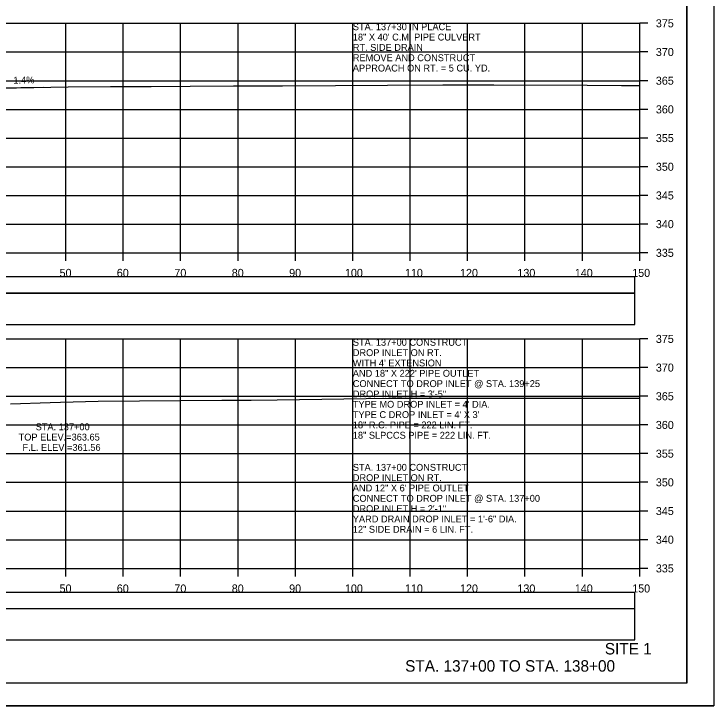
# Model space of a CAD drawing. Extents: x 1368122 to 1710785, y 373130 to 557566.
# Drawn here: x 1368729.8 to 1368851.8, y 378463.8 to 378584.4 of the extents above; entities that cross this region are included whole.
import ezdxf

# ---------------------------------------------------------------- set-up
doc = ezdxf.new("R2010")
doc.units = 0
for name, color, linetype in [('R_Alt Surface', 7, 'Continuous'), ('R_Axis', 7, 'Continuous'), ('R_Axis Annot', 7, 'Continuous'), ('R_Border', 7, 'Continuous'), ('R_Draft', 7, 'Continuous'), ('R_Drive', 7, 'Continuous'), ('R_Exist Surface', 7, 'Continuous'), ('R_Grid', 7, 'Continuous'), ('R_No Plot', 7, 'Continuous'), ('R_Water Annot', 7, 'Continuous'), ('R_Xsect Elev', 7, 'Continuous')]:
    doc.layers.add(name, color=color, linetype=linetype)

msp = doc.modelspace()

# ---------------------------------------------------------------- linework, layer by layer
for points in [[(1368539.73, 378530.28), (1368838.03, 378530.28), (1368838.03, 378535.7), (1368539.73, 378535.7)], [(1368539.73, 378475.28), (1368838.03, 378475.28), (1368838.03, 378480.7), (1368539.73, 378480.7)]]:
    msp.add_lwpolyline(points, close=True)
at = {"layer": 'R_Alt Surface'}
for points in [[(1368539.73, 378535.75), (1368838.03, 378535.75), (1368838.03, 378538.57), (1368539.73, 378538.57)], [(1368539.73, 378480.75), (1368838.03, 378480.75), (1368838.03, 378483.57), (1368539.73, 378483.57)]]:
    msp.add_lwpolyline(points, close=True, dxfattribs=at)
at = {"layer": 'R_Axis'}
for p, q in [((1368838.88, 378542.76), (1368838.88, 378582.76)), ((1368840.28, 378582.76), (1368838.88, 378582.76)), ((1368840.28, 378577.76), (1368838.88, 378577.76)), ((1368840.28, 378572.76), (1368838.88, 378572.76)), ((1368840.28, 378567.76), (1368838.88, 378567.76)), ((1368840.28, 378562.76), (1368838.88, 378562.76)), ((1368840.28, 378557.76), (1368838.88, 378557.76)), ((1368840.28, 378552.76), (1368838.88, 378552.76)), ((1368840.28, 378547.76), (1368838.88, 378547.76)), ((1368538.88, 378542.76), (1368838.88, 378542.76)), ((1368738.88, 378541.36), (1368738.88, 378542.76)), ((1368748.88, 378541.36), (1368748.88, 378542.76)), ((1368758.88, 378541.36), (1368758.88, 378542.76)), ((1368768.88, 378541.36), (1368768.88, 378542.76)), ((1368778.88, 378541.36), (1368778.88, 378542.76)), ((1368788.88, 378541.36), (1368788.88, 378542.76)), ((1368798.88, 378541.36), (1368798.88, 378542.76)), ((1368808.88, 378541.36), (1368808.88, 378542.76)), ((1368818.88, 378541.36), (1368818.88, 378542.76)), ((1368828.88, 378541.36), (1368828.88, 378542.76)), ((1368838.88, 378541.36), (1368838.88, 378542.76)), ((1368840.28, 378542.76), (1368838.88, 378542.76)), ((1368838.88, 378487.76), (1368838.88, 378527.76)), ((1368840.28, 378527.76), (1368838.88, 378527.76)), ((1368840.28, 378522.76), (1368838.88, 378522.76)), ((1368840.28, 378517.76), (1368838.88, 378517.76)), ((1368840.28, 378512.76), (1368838.88, 378512.76)), ((1368840.28, 378507.76), (1368838.88, 378507.76)), ((1368840.28, 378502.76), (1368838.88, 378502.76)), ((1368840.28, 378497.76), (1368838.88, 378497.76)), ((1368840.28, 378492.76), (1368838.88, 378492.76)), ((1368538.88, 378487.76), (1368838.88, 378487.76)), ((1368738.88, 378486.36), (1368738.88, 378487.76)), ((1368748.88, 378486.36), (1368748.88, 378487.76)), ((1368758.88, 378486.36), (1368758.88, 378487.76)), ((1368768.88, 378486.36), (1368768.88, 378487.76)), ((1368778.88, 378486.36), (1368778.88, 378487.76)), ((1368788.88, 378486.36), (1368788.88, 378487.76)), ((1368798.88, 378486.36), (1368798.88, 378487.76)), ((1368808.88, 378486.36), (1368808.88, 378487.76)), ((1368818.88, 378486.36), (1368818.88, 378487.76)), ((1368828.88, 378486.36), (1368828.88, 378487.76)), ((1368838.88, 378486.36), (1368838.88, 378487.76)), ((1368840.28, 378487.76), (1368838.88, 378487.76))]:
    msp.add_line(p, q, dxfattribs=at)
at = {"layer": 'R_Border'}
for q in [(1368847.06, 378673.22), (1368530.88, 378467.76)]:
    msp.add_line((1368847.06, 378467.76), q, dxfattribs=at)
at = {"layer": 'R_Drive'}
msp.add_line((1368718.38, 378571.38), (1368735.03, 378571.61), dxfattribs=at)
at = {"layer": 'R_Exist Surface'}
for points in [[(1368722.71, 378571.33), (1368730.27, 378571.52), (1368739.28, 378571.69), (1368746.67, 378571.72), (1368753.75, 378571.77), (1368760.55, 378571.8), (1368768.11, 378571.85), (1368770.94, 378571.89), (1368771.65, 378571.87), (1368776.61, 378571.89), (1368785.87, 378571.91), (1368794.9, 378571.98), (1368804.56, 378572.04), (1368809.13, 378572.04), (1368813.43, 378572.04), (1368829.7, 378571.98), (1368835.67, 378571.93), (1368838.88, 378571.9)], [(1368729.21, 378516.46), (1368736.16, 378516.65), (1368737.97, 378516.74), (1368744.54, 378516.88), (1368766.05, 378517.06), (1368769.76, 378517.08), (1368771.16, 378517.1), (1368775.68, 378517.15), (1368795.12, 378517.4), (1368815.72, 378517.43), (1368824.23, 378517.42), (1368827.56, 378517.43), (1368832.52, 378517.45), (1368837.3, 378517.43), (1368838.88, 378517.44)]]:
    msp.add_lwpolyline(points, dxfattribs=at)
at = {"layer": 'R_Grid'}
for p, q in [((1368538.88, 378582.76), (1368838.88, 378582.76)), ((1368738.88, 378542.76), (1368738.88, 378582.76)), ((1368748.88, 378542.76), (1368748.88, 378582.76)), ((1368758.88, 378542.76), (1368758.88, 378582.76)), ((1368768.88, 378542.76), (1368768.88, 378582.76)), ((1368778.88, 378542.76), (1368778.88, 378582.76)), ((1368788.88, 378542.76), (1368788.88, 378582.76)), ((1368798.88, 378542.76), (1368798.88, 378582.76)), ((1368808.88, 378542.76), (1368808.88, 378582.76)), ((1368818.88, 378542.76), (1368818.88, 378582.76)), ((1368828.88, 378542.76), (1368828.88, 378582.76)), ((1368838.88, 378542.76), (1368838.88, 378582.76)), ((1368538.88, 378577.76), (1368838.88, 378577.76)), ((1368538.88, 378572.76), (1368838.88, 378572.76)), ((1368538.88, 378567.76), (1368838.88, 378567.76)), ((1368538.88, 378562.76), (1368838.88, 378562.76)), ((1368538.88, 378557.76), (1368838.88, 378557.76)), ((1368538.88, 378552.76), (1368838.88, 378552.76)), ((1368538.88, 378547.76), (1368838.88, 378547.76)), ((1368538.88, 378542.76), (1368838.88, 378542.76)), ((1368538.88, 378527.76), (1368838.88, 378527.76)), ((1368738.88, 378487.76), (1368738.88, 378527.76)), ((1368748.88, 378487.76), (1368748.88, 378527.76)), ((1368758.88, 378487.76), (1368758.88, 378527.76)), ((1368768.88, 378487.76), (1368768.88, 378527.76)), ((1368778.88, 378487.76), (1368778.88, 378527.76)), ((1368788.88, 378487.76), (1368788.88, 378527.76)), ((1368798.88, 378487.76), (1368798.88, 378527.76)), ((1368808.88, 378487.76), (1368808.88, 378527.76)), ((1368818.88, 378487.76), (1368818.88, 378527.76)), ((1368828.88, 378487.76), (1368828.88, 378527.76)), ((1368838.88, 378487.76), (1368838.88, 378527.76)), ((1368538.88, 378522.76), (1368838.88, 378522.76)), ((1368538.88, 378517.76), (1368838.88, 378517.76)), ((1368538.88, 378512.76), (1368838.88, 378512.76)), ((1368538.88, 378507.76), (1368838.88, 378507.76)), ((1368538.88, 378502.76), (1368838.88, 378502.76)), ((1368538.88, 378497.76), (1368838.88, 378497.76)), ((1368538.88, 378492.76), (1368838.88, 378492.76)), ((1368538.88, 378487.76), (1368838.88, 378487.76))]:
    msp.add_line(p, q, dxfattribs=at)
at = {"layer": 'R_No Plot'}
msp.add_line((1368518.48, 378463.78), (1368851.81, 378463.78), dxfattribs=at)
for points in [[(1368518.47, 378677.11), (1368851.81, 378677.11), (1368851.81, 378463.78), (1368518.47, 378463.78)], [(1368764.8, 378673.22), (1368784.42, 378673.22), (1368784.42, 378663.34), (1368800.53, 378663.34), (1368823.73, 378663.34), (1368823.85, 378635.18), (1368847.06, 378635.18), (1368847.06, 378467.76), (1368530.88, 378467.76), (1368530.88, 378673.22)]]:
    msp.add_lwpolyline(points, close=True, dxfattribs=at)

# ---------------------------------------------------------------- texts
at = {"layer": 'R_Axis Annot'}
for s, p in [('375', (1368841.68, 378582.06)), ('370', (1368841.68, 378577.06)), ('365', (1368841.68, 378572.06)), ('360', (1368841.68, 378567.06)), ('355', (1368841.68, 378562.06)), ('350', (1368841.68, 378557.06)), ('345', (1368841.68, 378552.06)), ('340', (1368841.68, 378547.06)), ('335', (1368841.68, 378542.06)), ('50', (1368737.79, 378538.56)), ('60', (1368747.76, 378538.56)), ('70', (1368757.79, 378538.56)), ('80', (1368767.79, 378538.56)), ('90', (1368777.79, 378538.56)), ('100', (1368787.51, 378538.56)), ('110', (1368797.96, 378538.56)), ('120', (1368807.56, 378538.56)), ('130', (1368817.56, 378538.56)), ('140', (1368827.56, 378538.56)), ('150', (1368837.56, 378538.56)), ('375', (1368841.68, 378527.06)), ('370', (1368841.68, 378522.06)), ('365', (1368841.68, 378517.06)), ('360', (1368841.68, 378512.06)), ('355', (1368841.68, 378507.06)), ('350', (1368841.68, 378502.06)), ('345', (1368841.68, 378497.06)), ('340', (1368841.68, 378492.06)), ('335', (1368841.68, 378487.06)), ('50', (1368737.79, 378483.56)), ('60', (1368747.76, 378483.56)), ('70', (1368757.79, 378483.56)), ('80', (1368767.79, 378483.56)), ('90', (1368777.79, 378483.56)), ('100', (1368787.51, 378483.56)), ('110', (1368797.96, 378483.56)), ('120', (1368807.56, 378483.56)), ('130', (1368817.56, 378483.56)), ('140', (1368827.56, 378483.56)), ('150', (1368837.56, 378483.56))]:
    msp.add_text(s, height=1.4, dxfattribs=at).set_placement(p)
at = {"layer": 'R_Draft'}
for s, p in [('SITE 1', (1368832.79, 378472.76)), ('STA. 137+00 TO STA. 138+00', (1368798, 378469.76))]:
    msp.add_text(s, height=2, dxfattribs=at).set_placement(p)
at = {"layer": 'R_Water Annot'}
for s, p in [('STA. 137+30 IN PLACE', (1368788.88, 378581.56)), ('18" X 40\' C.M. PIPE CULVERT', (1368788.88, 378579.76)), ('RT. SIDE DRAIN', (1368788.88, 378577.96)), ('REMOVE AND CONSTRUCT', (1368788.88, 378576.16)), ('APPROACH ON RT. = 5 CU. YD.', (1368788.88, 378574.36)), ('STA. 137+00 CONSTRUCT', (1368788.88, 378526.56)), ('DROP INLET ON RT.', (1368788.88, 378524.76)), ("WITH 4' EXTENSION", (1368788.88, 378522.96)), ('AND 18" X 222\' PIPE OUTLET', (1368788.88, 378521.16)), ('CONNECT TO DROP INLET @ STA. 139+25', (1368788.88, 378519.36)), ('DROP INLET H = 3\'-5"', (1368788.88, 378517.56)), ("TYPE MO DROP INLET = 4' DIA.", (1368788.88, 378515.76)), ("TYPE C DROP INLET = 4' X 3'", (1368788.88, 378513.96)), ('18" R.C. PIPE = 222 LIN. FT.', (1368788.88, 378512.16)), ('STA. 137+00', (1368733.62, 378511.84)), ('TOP ELEV.=363.65', (1368730.65, 378510.04)), ('18" SLPCCS PIPE = 222 LIN. FT.', (1368788.88, 378510.36)), ('F.L. ELEV.=361.56', (1368731.33, 378508.24)), ('STA. 137+00 CONSTRUCT', (1368788.88, 378504.77)), ('DROP INLET ON RT.', (1368788.88, 378502.97)), ('AND 12" X 6\' PIPE OUTLET', (1368788.88, 378501.17)), ('CONNECT TO DROP INLET @ STA. 137+00', (1368788.88, 378499.37)), ('DROP INLET H = 2\'-1"', (1368788.88, 378497.57)), ('YARD DRAIN DROP INLET = 1\'-6" DIA.', (1368788.88, 378495.77)), ('12" SIDE DRAIN = 6 LIN. FT.', (1368788.88, 378493.97))]:
    msp.add_text(s, height=1.2, dxfattribs=at).set_placement(p)
at = {"layer": 'R_Xsect Elev'}
msp.add_text('1.4%', height=1.2, rotation=0.804, dxfattribs=at).set_placement((1368729.75, 378572.24))

doc.saveas('drawing.dxf')
